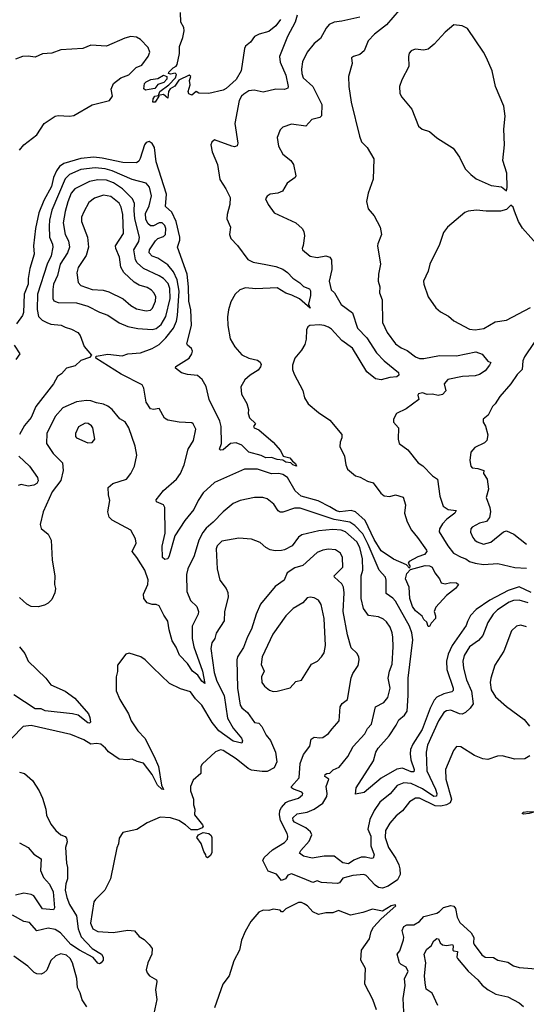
# Model space of a CAD drawing. Extents: x 1493970 to 1595317, y 729910 to 844791.
# Tile 302 of 338: x 1571115 to 1574675, y 801934 to 808853. Entities that reach past the tile are written whole.
import ezdxf

# ---------------------------------------------------------------- set-up
doc = ezdxf.new("R2010")
doc.units = 0

msp = doc.modelspace()

# ---------------------------------------------------------------- linework, layer by layer
at = {"layer": '0CON10XD'}
for points in [[(1573780.2, 808919.8), (1573693, 808817), (1573608.3, 808751.7), (1573564.6, 808705.4), (1573535, 808633.8), (1573505, 808608), (1573460, 808595), (1573447.5, 808585), (1573450, 808545), (1573425.9, 808454.1), (1573428.6, 808385), (1573443.3, 808275), (1573502, 808035), (1573516, 807995), (1573556, 807955), (1573603.8, 807875), (1573598.3, 807731.7), (1573563.3, 807635), (1573551.2, 807575), (1573564.1, 807524.1), (1573605.8, 807475.8), (1573648.8, 807395), (1573656.1, 807343.9), (1573632.5, 807277.5)], [(1573065.6, 808885), (1573050.6, 808835), (1572997.5, 808735), (1572939.5, 808595), (1572946.2, 808555), (1572985.5, 808464.5), (1573001.9, 808385), (1572998.5, 808371.5), (1572976.6, 808363.4), (1572915, 808365.5), (1572825.5, 808344.5), (1572762.4, 808357.6), (1572725, 808353.1), (1572689.4, 808330.6), (1572673.3, 808315), (1572658.1, 808285), (1572625.8, 808124.2), (1572648, 807985), (1572644, 807966), (1572625, 807960.6), (1572605, 807963.5), (1572485, 808008.8), (1572465, 807993.3), (1572459.2, 807975), (1572468.1, 807925), (1572505.7, 807835), (1572520.4, 807730.4), (1572563.1, 807665), (1572593.1, 807605), (1572592.2, 807555), (1572573.1, 807485), (1572571.4, 807455), (1572595.7, 807395), (1572590, 807345), (1572598.6, 807315), (1572645, 807265.8), (1572717.3, 807167.3), (1572755, 807150.3), (1572845, 807132), (1572915, 807120), (1572965, 807099.3), (1572997.2, 807077.2), (1573035, 807036.7), (1573084.6, 807004.6), (1573108.8, 806978.8), (1573151.2, 806961.2), (1573158.6, 806948.6), (1573159.2, 806915), (1573143.3, 806853.3), (1573156.7, 806825), (1573081.6, 806891.6), (1573028.4, 806918.4), (1572985, 806930.9), (1572925, 806969.3), (1572775, 806962.3), (1572701.4, 806968.6), (1572661.2, 806955), (1572629.2, 806925), (1572598.5, 806871.5), (1572581.9, 806815), (1572575.6, 806765), (1572578.5, 806705), (1572595, 806610), (1572626.7, 806555), (1572675, 806498.6), (1572725, 806475.7), (1572785, 806460), (1572805, 806446.7), (1572810.7, 806430.7), (1572807, 806413), (1572789.7, 806390.3), (1572734.4, 806355.6), (1572696.8, 806323.2), (1572667.9, 806272.1), (1572672.7, 806222.7), (1572710, 806155), (1572722.5, 806115), (1572721.2, 806085), (1572730.8, 806055), (1572772.5, 806015), (1572757.5, 805995), (1572762.5, 805985), (1572795, 805971.2), (1572896.7, 805885), (1572947.5, 805825), (1572967.5, 805785), (1573014.3, 805774.3), (1573031.4, 805751.4), (1573053.8, 805735), (1573060, 805715), (1573035, 805724.5), (1573019.6, 805739.6), (1572985, 805744.1), (1572965, 805758), (1572925, 805763), (1572885, 805776.4), (1572845, 805774.4), (1572811.2, 805791.2), (1572725, 805813.8), (1572675, 805862.7), (1572635, 805879.6), (1572595.8, 805874.2), (1572545, 805830), (1572525, 805827.5), (1572520, 805835), (1572533.8, 805875), (1572530.8, 805995), (1572521.4, 806031.4), (1572445.9, 806185), (1572426, 806275), (1572396.7, 806325), (1572365, 806353.3), (1572295, 806359.4), (1572252.2, 806372.2), (1572210, 806405), (1572212.5, 806415), (1572305.3, 806474.7), (1572324.5, 806505), (1572329.1, 806525), (1572322.6, 806542.6), (1572294.2, 806565), (1572290, 806575), (1572322.7, 806705), (1572316.6, 806813.4), (1572303.7, 806875), (1572301.9, 806975), (1572291.6, 807065), (1572223.1, 807255), (1572240, 807305), (1572240.7, 807325), (1572215.2, 807435), (1572185, 807500.8), (1572140, 807540), (1572146.6, 807626.6), (1572074.8, 807855), (1572061.4, 807955), (1572045, 807984.5), (1572025, 807997.1), (1572005, 807989.6), (1571992.4, 807975), (1571962.5, 807877.5), (1571951.2, 807858.8), (1571935, 807847.2), (1571840, 807850), (1571695, 807880.7), (1571636.5, 807886.5), (1571545, 807877.8), (1571425, 807843.3), (1571395, 807820.6), (1571375, 807792.3), (1571351.9, 807745), (1571338.4, 807681.6), (1571283.8, 807583.8), (1571250.4, 807495), (1571225.3, 807385.3), (1571212.3, 807265), (1571216.2, 807205), (1571185.9, 807105), (1571174.2, 807035), (1571174.8, 806995), (1571147.6, 806925), (1571141.5, 806795), (1571134.5, 806775), (1571092.9, 806715)], [(1573505, 808871.8), (1573377.4, 808842.6), (1573325, 808836.7), (1573290.6, 808819.4), (1573269.4, 808795), (1573228.4, 808721.6), (1573183.2, 808686.8), (1573134.3, 808625.7), (1573103.2, 808556.8), (1573095.3, 808504.7), (1573096.5, 808475), (1573107.3, 808445), (1573175.5, 808385), (1573237.4, 808257.4), (1573235, 808176.7), (1573225, 808167.1), (1573167.3, 808152.7), (1573125, 808104.2), (1573025, 808120), (1572965, 808097.5), (1572945, 808078.8), (1572924.4, 808025), (1572932.9, 807965), (1572965, 807908), (1573019.2, 807865), (1573040, 807835), (1573056, 807755), (1573051.2, 807745), (1572994.2, 807705), (1572962.3, 807647.7), (1572930, 807635), (1572875, 807626.7), (1572855, 807612.5), (1572843.3, 807595), (1572860, 807555), (1572903.3, 807495), (1573055, 807426), (1573100, 807385), (1573111.2, 807365), (1573116.2, 807335), (1573107.5, 807267.5), (1573100, 807245), (1573103.3, 807235), (1573155, 807192), (1573205, 807182.9), (1573265, 807192.9), (1573295, 807183.8), (1573305.6, 807165), (1573308.7, 807098.7), (1573289.6, 807015), (1573302.9, 806955), (1573328.1, 806935), (1573372.9, 806852.9), (1573453.3, 806793.3), (1573489.6, 806685), (1573555, 806618.5), (1573622.7, 806512.7), (1573675.3, 806455.3), (1573777.3, 806375), (1573778.1, 806355), (1573765, 806344.4), (1573715, 806338.8), (1573655, 806322.9), (1573615, 806330), (1573555, 806378.2), (1573454.5, 806544.5), (1573379.7, 806599.7), (1573305, 806678.2), (1573285, 806691.8), (1573255, 806704.2), (1573221.2, 806708.8), (1573153.3, 806705), (1573139.2, 806695), (1573131.4, 806675), (1573127.4, 806607.4), (1573118.9, 806571.1), (1573095, 806530.6), (1573048.2, 806475), (1573032.7, 806425), (1573032.2, 806395), (1573042.6, 806362.6), (1573105, 806246.7), (1573116, 806195), (1573142.7, 806152.7), (1573215, 806093.3), (1573295, 806040), (1573378.1, 805938.1), (1573379.2, 805915), (1573365.9, 805884.1), (1573364, 805855), (1573396.2, 805785), (1573405.8, 805725), (1573419.2, 805695), (1573475, 805648.9), (1573507.9, 805637.9), (1573559.2, 805609.2), (1573597.8, 805597.8), (1573651.4, 805525), (1573675, 805508.1), (1573715, 805501.5), (1573755, 805513.3), (1573808.6, 805498.6), (1573825.4, 805445), (1573819.5, 805385), (1573837.5, 805325), (1573867.1, 805265), (1573911.1, 805215), (1573973.1, 805125), (1573975.6, 805115), (1573958.6, 805095), (1573911.9, 805078.1), (1573851.1, 805045), (1573845.3, 805035), (1573857.4, 805015), (1573855, 804999.6), (1573831.8, 805021.8), (1573741.9, 805061.9), (1573655, 805121.6), (1573605, 805200.4), (1573542.1, 805335), (1573475.1, 805395.1), (1573445, 805403.4), (1573364.1, 805394.1), (1573341.4, 805401.4), (1573295, 805430.6), (1573211.2, 805471.2), (1573091.8, 805505), (1573051.7, 805541.7), (1572997.9, 805635), (1572965, 805656.4), (1572935, 805663.3), (1572885, 805661.1), (1572785, 805695.6), (1572695, 805695.6), (1572485, 805601.4), (1572405, 805527.3), (1572369.6, 805475), (1572338.8, 805411.2), (1572274.7, 805335), (1572205.5, 805225), (1572165.6, 805084.4), (1572155, 805065.5), (1572135, 805059.6), (1572118.2, 805075), (1572116.8, 805153.2), (1572137.1, 805245), (1572135.7, 805425.7), (1572125, 805443.8), (1572077.5, 805465), (1572075, 805480), (1572124.5, 805545), (1572217.5, 805625), (1572246.1, 805665), (1572270.3, 805725), (1572299.6, 805835), (1572336.9, 805895), (1572353.1, 805975), (1572335, 806013.3), (1572325, 806020), (1572235, 806025.7), (1572155, 806038.6), (1572133.4, 806053.4), (1572095, 806121.2), (1572055, 806112.9), (1572035, 806118), (1572004.7, 806164.7), (1571986.5, 806265), (1571975, 806288), (1571827.5, 806362.5), (1571650, 806475), (1571651.7, 806488.3), (1571735, 806504), (1571835, 806490.4), (1571875, 806505.4), (1571965, 806512.5), (1572046.9, 806543.1), (1572095, 806570.4), (1572141.9, 806618.1), (1572195.2, 806684.8), (1572216, 806735), (1572224.8, 806775.2), (1572235.5, 806945), (1572222.3, 807025), (1572195, 807080.8), (1572155, 807129.6), (1572085, 807178.2), (1572045, 807190.9), (1572025.3, 807215), (1572026.9, 807235), (1572069.7, 807300.3), (1572085.2, 807314.8), (1572125, 807329.1), (1572139.2, 807345), (1572141.6, 807385), (1572135, 807408.1), (1572116, 807425), (1572095.3, 807424.7), (1572055, 807405.9), (1572035, 807405.4), (1572015, 807421.5), (1572000.7, 807450.7), (1571998, 807492), (1572025, 807544.3), (1572042.3, 807615), (1572026.4, 807676.4), (1572005, 807705.7), (1571905, 807731.2), (1571765, 807791.6), (1571715, 807805.9), (1571645, 807811.9), (1571545, 807800), (1571465, 807764.7), (1571435.8, 807734.2), (1571341.5, 807515), (1571324.8, 807445), (1571322, 807402), (1571325.8, 807325), (1571346.5, 807275), (1571348.6, 807255), (1571335.3, 807195), (1571308.4, 807135), (1571240.2, 806925), (1571236.9, 806816.9), (1571247.9, 806767.9), (1571272.4, 806742.4), (1571305, 806724.5), (1571335, 806714.4), (1571407, 806707), (1571435, 806692), (1571479.5, 806679.5), (1571524.4, 806654.4), (1571541.2, 806635), (1571567.3, 806557.3), (1571620, 806495), (1571605, 806480), (1571545, 806457.5), (1571505, 806420), (1571445, 806403.8), (1571410, 806365), (1571382, 806345), (1571352.5, 806295), (1571228.1, 806135), (1571195, 806057.1), (1571149.2, 806000.8), (1571115, 805939.4)], [(1572948.3, 808855), (1572915, 808809.4), (1572865, 808770), (1572798.2, 808751.8), (1572764.3, 808735.7), (1572737.5, 808695), (1572702.7, 808667.3), (1572695, 808650), (1572671.4, 808495), (1572635, 808432.1), (1572565, 808369.5), (1572545, 808358.5), (1572445, 808334), (1572375, 808337.5), (1572355, 808350), (1572325, 808323.3), (1572303.6, 808333.6), (1572298.3, 808348.3), (1572313.3, 808395), (1572307.5, 808425), (1572317.5, 808455), (1572305, 808462.5), (1572232.5, 808427.5), (1572205, 808386.2), (1572172.1, 808367.9), (1572161.4, 808348.6), (1572155, 808302.5), (1572125, 808328.1), (1572090, 808320), (1572092.5, 808315), (1572066, 808275), (1572050, 808275), (1572052.7, 808297.3), (1572064, 808316), (1572090, 808320), (1572100, 808350), (1572162.5, 808395), (1572210, 808445), (1572217.5, 808467.5), (1572207, 808477), (1572175, 808470), (1572160, 808475), (1572162.5, 808485), (1572193.3, 808515), (1572214.1, 808525.9), (1572220.8, 808539.2), (1572238.6, 808615), (1572237.5, 808665), (1572261.7, 808728.3), (1572271.5, 808775), (1572267.6, 808797.6), (1572247.8, 808835), (1572244.3, 808905)], [(1574535, 807650), (1574540, 807675), (1574538.6, 807775), (1574510.6, 807865), (1574520.6, 807975), (1574517.8, 808085), (1574525.6, 808175), (1574516, 808245), (1574458.6, 808385), (1574435.8, 808495), (1574394.3, 808584.3), (1574374.2, 808625), (1574261.2, 808791.2), (1574225, 808811.2), (1574165, 808816.2), (1574104.5, 808765.5), (1574027.6, 808682.4), (1573985, 808645.8), (1573955, 808639.2), (1573892.7, 808647.3), (1573865, 808633.8), (1573852.1, 808617.9), (1573847.5, 808595), (1573850, 808525), (1573800.3, 808429.7), (1573783.8, 808385), (1573786.2, 808335), (1573799.7, 808309.7), (1573869.2, 808225), (1573916.7, 808105), (1573942.5, 808085), (1573995, 808068), (1574045, 808024), (1574161.7, 807951.7), (1574205, 807887.5), (1574246.2, 807805), (1574283.8, 807765), (1574323.3, 807735), (1574427.7, 807687.7), (1574500, 807680), (1574535, 807650)], [(1571115, 807935.7), (1571144.5, 807975), (1571236.7, 808045), (1571287, 808123), (1571365, 808174.7), (1571385, 808180.9), (1571465, 808176.1), (1571495, 808180.4), (1571625, 808255.6), (1571746, 808285), (1571766.9, 808315), (1571757.5, 808365), (1571774.6, 808405.4), (1571825.8, 808444.2), (1571881.2, 808465), (1571933.5, 808516.5), (1571973.8, 808535), (1572018, 808595), (1572030, 808625), (1572018.3, 808658.3), (1571963.3, 808715), (1571935, 808730.8), (1571895, 808734.3), (1571855, 808724.4), (1571725, 808666.9), (1571615, 808674.6), (1571558.1, 808651.9), (1571405, 808641.8), (1571340.9, 808619.1), (1571275, 808614.6), (1571225, 808590), (1571175, 808597.7), (1571134.6, 808595.4), (1571085, 808575.6)], [(1571998.3, 808358.3), (1571988.3, 808368.3), (1571993.3, 808405), (1572005, 808416.2), (1572037.7, 808432.3), (1572085, 808440), (1572125, 808463.3), (1572150, 808455), (1572150, 808435), (1572128.3, 808411.7), (1572085, 808397.5), (1572065, 808370), (1572025, 808362.5), (1571998.3, 808358.3)], [(1572045, 806677.1), (1572075, 806683.4), (1572109.8, 806710.2), (1572142.8, 806767.2), (1572171.5, 806895), (1572170.2, 806965), (1572158.6, 806998.6), (1572125, 807033.6), (1572094.5, 807054.5), (1571985.5, 807105), (1571940.8, 807145), (1571928.4, 807165), (1571916.3, 807235), (1571951.4, 807295), (1571958.1, 807325), (1571923.3, 807453.3), (1571918.5, 807511.5), (1571922.7, 807562.7), (1571908.7, 807595), (1571838.6, 807665), (1571775, 807706.1), (1571725, 807725.2), (1571665, 807728.9), (1571605, 807716.8), (1571502.9, 807665), (1571477.9, 807635), (1571453.2, 807573.2), (1571433.8, 807505), (1571421.2, 807425), (1571434.7, 807345), (1571458.6, 807298.6), (1571464.7, 807255), (1571450, 807215), (1571399, 807135), (1571380.5, 807055), (1571353.3, 806995), (1571348, 806958), (1571349.1, 806895), (1571355, 806878), (1571385.4, 806865.4), (1571515, 806863.4), (1571595, 806840.9), (1571675, 806797.1), (1571735, 806777.9), (1571815, 806722.7), (1571875, 806697.3), (1571945, 806682.7), (1572045, 806677.1)], [(1572003.2, 806806.8), (1572035, 806813.1), (1572048.1, 806825), (1572068.5, 806875), (1572071.1, 806905), (1572060.6, 806930.6), (1572042, 806952), (1572012, 806972), (1571955, 806987.3), (1571918.9, 807008.9), (1571847.5, 807077.5), (1571826.2, 807115), (1571816.2, 807185), (1571790, 807245), (1571787.5, 807265), (1571845, 807350), (1571840.6, 807485), (1571828.9, 807535), (1571815, 807563.1), (1571755, 807611.1), (1571705, 807621.1), (1571639.9, 807600.1), (1571600.8, 807569.2), (1571565, 807504), (1571550.4, 807465), (1571548.8, 807435), (1571591.5, 807325), (1571598.9, 807255), (1571583.1, 807196.9), (1571527.2, 807112.8), (1571516.7, 807075), (1571525, 807006.7), (1571545, 806984.6), (1571625, 806956.2), (1571702.4, 806952.4), (1571741.9, 806941.9), (1571842.8, 806892.8), (1571895, 806844.4), (1571935, 806820.5), (1572003.2, 806806.8)], [(1574765, 807256.7), (1574647.4, 807387.4), (1574619.2, 807435), (1574591.7, 807508.3), (1574582.5, 807535), (1574565, 807550), (1574535, 807520), (1574493, 807507), (1574393.3, 807506.7), (1574325, 807514), (1574265, 807508.8), (1574242.7, 807497.3), (1574120, 807395), (1574091.7, 807358.3), (1574065, 807273.3), (1573995.8, 807135), (1573985.8, 807085), (1573952.5, 807015), (1573954.2, 806995), (1573984, 806905), (1574037.9, 806827.9), (1574071.1, 806801.1), (1574128.9, 806768.9), (1574165, 806736), (1574275, 806677.5), (1574315, 806674.2), (1574375.7, 806684.3), (1574455, 806730.8), (1574535, 806741.4), (1574705, 806830.8)], [(1573632.5, 807277.5), (1573630, 807265), (1573650.8, 807135), (1573636, 807065), (1573634, 807015), (1573646, 806975), (1573644, 806935), (1573662.9, 806885), (1573663.3, 806725), (1573697.3, 806655), (1573755.6, 806575), (1573795, 806546.5), (1573837.8, 806527.8), (1573895, 806484.4), (1573925, 806473.5), (1573955, 806471.8), (1574065, 806493.3), (1574185, 806491.6), (1574318.9, 806518.9), (1574363.6, 806503.6), (1574404.4, 806454.4), (1574425.8, 806445), (1574417.1, 806425), (1574385, 806386), (1574345, 806360), (1574315, 806351.5), (1574225.4, 806345.4), (1574124.2, 806325), (1574097.8, 806295), (1574108.8, 806245), (1574085, 806218.6), (1574055, 806211.5), (1574015, 806221.8), (1573979.1, 806219.1), (1573945, 806231.1), (1573916.7, 806225), (1573912.5, 806215), (1573920, 806185), (1573830.7, 806119.3), (1573762.5, 806085), (1573741.2, 806045), (1573741.2, 806025), (1573776.7, 805985), (1573773.8, 805905), (1573782.5, 805875), (1573841.2, 805831.2), (1573915, 805740), (1573947, 805717), (1574015, 805648.5), (1574051.4, 805625), (1574066.2, 805505), (1574091.2, 805435), (1574125, 805411.5), (1574181.2, 805405), (1574172.7, 805385), (1574117, 805343), (1574085, 805310.6), (1574065.6, 805275), (1574063.5, 805255), (1574123.1, 805155), (1574163.5, 805103.5), (1574217, 805077), (1574248.8, 805065), (1574275.8, 805045.8), (1574315, 805033.1), (1574375, 805025.4), (1574475, 805032.6), (1574595, 805004.7), (1574675, 804998.1)], [(1571076, 806565), (1571116, 806505), (1571089.2, 806465)], [(1574730, 806585), (1574661.4, 806485), (1574650.8, 806455), (1574645.8, 806395), (1574610.7, 806359.3), (1574565.5, 806294.5), (1574487.5, 806205), (1574455.6, 806154.4), (1574436.2, 806135), (1574406.2, 806075), (1574370.8, 806045), (1574370.8, 806025), (1574387.3, 805997.3), (1574403.6, 805936.4), (1574396.7, 805895), (1574380.7, 805879.3), (1574312.7, 805847.3), (1574283.8, 805815), (1574278.8, 805755), (1574283.8, 805715), (1574294.4, 805704.4), (1574335, 805700), (1574376.2, 805685), (1574373.3, 805665), (1574400, 805625), (1574410, 805555), (1574393.3, 805495), (1574418.5, 805425), (1574422.1, 805395), (1574416.1, 805353.9), (1574395, 805327.8), (1574345, 805314.3), (1574295, 805287.5), (1574284.3, 805275), (1574282.1, 805252.1), (1574298.8, 805215), (1574313.8, 805195), (1574330, 805185), (1574375, 805167.5), (1574425, 805182.2), (1574515, 805254.6), (1574535, 805260.8), (1574587, 805237), (1574675, 805168.1)], [(1574708.1, 804828.1), (1574625, 804867.1), (1574547.6, 804842.4), (1574418.2, 804775), (1574321.5, 804708.5), (1574283.7, 804666.3), (1574260.9, 804625), (1574252.2, 804595), (1574153.4, 804455), (1574125, 804394.2), (1574113.8, 804345), (1574116.7, 804286.7), (1574160, 804155), (1574159.8, 804140.2), (1574150.3, 804129.7), (1574095, 804116.6), (1574046.7, 804093.3), (1574027.9, 804072.1), (1573998.3, 804015), (1573942.2, 803865), (1573877.9, 803762.1), (1573861.2, 803725), (1573857.5, 803695), (1573862.8, 803652.8), (1573887.4, 803585), (1573885, 803568), (1573865, 803568.5), (1573805, 803593.3), (1573765, 803585.6), (1573655.9, 803524.1), (1573535, 803421.2), (1573475, 803410), (1573480, 803455), (1573600.9, 803645), (1573617.9, 803705), (1573633.6, 803735), (1573710.5, 803819.5), (1573761.2, 803895), (1573777.9, 803932.1), (1573820, 803965), (1573836.6, 803995), (1573845.7, 804104.3), (1573845.7, 804225), (1573877, 804495), (1573870.7, 804545), (1573855, 804591.1), (1573756.2, 804766.2), (1573737.9, 804787.9), (1573690.4, 804820.4), (1573690.5, 804915), (1573685.6, 804935), (1573640, 804985), (1573563.3, 805165), (1573525, 805239.5), (1573469.4, 805299.4), (1573435, 805322), (1573325, 805341.2), (1573085, 805421.1), (1573045, 805421.4), (1572965, 805393.5), (1572945, 805391.9), (1572931.1, 805401.1), (1572899.8, 805449.8), (1572855, 805485.5), (1572824.5, 805494.5), (1572765.4, 805494.6), (1572665.4, 805474.6), (1572615, 805453.1), (1572544.4, 805395), (1572475, 805321.1), (1572425, 805280.5), (1572401, 805249), (1572373.9, 805195), (1572341.9, 805085), (1572296.4, 804993.6), (1572286.9, 804955), (1572288.7, 804835), (1572315, 804772.5), (1572360, 804730), (1572372.1, 804695), (1572369.1, 804675), (1572327.6, 804592.4), (1572327.3, 804505), (1572339.2, 804445), (1572400.2, 804275), (1572415, 804188.8), (1572395, 804203.8), (1572366.1, 804246.1), (1572329.2, 804275), (1572295, 804327.9), (1572238.1, 804388.1), (1572215, 804444), (1572187.2, 804487.2), (1572165.4, 804565), (1572156, 804626), (1572127.9, 804667.9), (1572095.8, 804735), (1572075, 804744.4), (1572045, 804743.6), (1572010.8, 804755), (1571987.5, 804785), (1571984.6, 804815), (1572014.5, 804885), (1572017.8, 804917.8), (1571994.4, 804985), (1571938, 805075), (1571905.8, 805115), (1571933.3, 805175), (1571930, 805205), (1571897, 805267), (1571765.8, 805335.8), (1571745, 805357.5), (1571734, 805395), (1571747.5, 805475), (1571738.9, 805515), (1571737.5, 805565), (1571768.8, 805595), (1571865.6, 805624.4), (1571896.7, 805663.3), (1571922.2, 805715), (1571937.2, 805792.8), (1571926.1, 805856.1), (1571882.9, 805985), (1571856.6, 806026.6), (1571818.3, 806048.3), (1571764.3, 806114.3), (1571735, 806138.5), (1571705, 806152.2), (1571655, 806159.7), (1571614.7, 806174.7), (1571585, 806177.1), (1571513.3, 806166.7), (1571418.1, 806125), (1571365.3, 806064.7), (1571305.4, 805945), (1571304.6, 805874.6), (1571350, 805805), (1571415, 805739.2), (1571421.5, 805685), (1571403.9, 805616.1), (1571344.2, 805535), (1571280.4, 805395), (1571259.6, 805305), (1571265, 805278), (1571315, 805238), (1571335.8, 805195), (1571343.1, 805055), (1571361.2, 804945), (1571360, 804885), (1571366.2, 804855), (1571362, 804825), (1571340.9, 804779.1), (1571315, 804752.5), (1571290.5, 804739.5), (1571245, 804726), (1571195, 804729.2), (1571165.8, 804745.8), (1571115, 804793.3)], [(1571595, 805878.8), (1571625, 805882), (1571642.5, 805905), (1571628.1, 805985), (1571619.4, 805999.4), (1571596.7, 806015), (1571575, 806016.9), (1571527.3, 805992.7), (1571506.2, 805945), (1571506.7, 805925), (1571513.3, 805915), (1571595, 805878.8)], [(1571110.4, 805785), (1571183.6, 805715), (1571239.4, 805635), (1571245, 805613.3), (1571235, 805594.3), (1571215, 805583.3), (1571175, 805574.5), (1571125, 805586.5), (1571105, 805580)], [(1574687.1, 804755), (1574625, 804774.8), (1574585, 804770.8), (1574555, 804760.5), (1574473.1, 804705), (1574441.1, 804675), (1574403.9, 804616.1), (1574368.9, 804525), (1574339.1, 804490.9), (1574275, 804445.5), (1574236.9, 804385), (1574229.6, 804345), (1574234, 804295), (1574255.4, 804214.6), (1574288.7, 804135), (1574300.4, 804045), (1574280.9, 804015), (1574246.6, 803983.4), (1574225, 803972.3), (1574205, 803974.1), (1574145, 804000.4), (1574115, 803997.3), (1574095.3, 803984.7), (1574057.8, 803925), (1573980.9, 803755), (1573970.3, 803705), (1573976.2, 803575), (1574037.6, 803445), (1574045.2, 803415), (1574043.1, 803396.9), (1574025, 803394.8), (1573945, 803447.7), (1573865, 803484.8), (1573815, 803490.2), (1573768.2, 803471.8), (1573718.2, 803411.8), (1573645.3, 803355), (1573604.7, 803295), (1573576.3, 803233.7), (1573561, 803165), (1573581.3, 803115), (1573582.5, 803047.5), (1573606.1, 802985), (1573598.8, 802961.2), (1573585, 802958.2), (1573545, 802968.6), (1573515, 802967.9), (1573463.2, 802946.8), (1573425, 802921.8), (1573385, 802928.9), (1573325, 802975.6), (1573254.5, 802975.5), (1573170.3, 802960.3), (1573110, 802975), (1573082, 802995), (1573091.5, 803015), (1573149.9, 803080.1), (1573166.9, 803125), (1573158.9, 803145), (1573125.4, 803175), (1573045, 803212.8), (1573036.6, 803225), (1573034.7, 803245), (1573065, 803271.4), (1573135, 803283.1), (1573185, 803305.3), (1573245, 803347.5), (1573273.3, 803395), (1573276.6, 803415), (1573269.6, 803465), (1573286.2, 803515), (1573260, 803535), (1573261.7, 803548.3), (1573273, 803557), (1573295, 803558.8), (1573318.5, 803581.5), (1573360.5, 803599.5), (1573421.8, 803675), (1573458.2, 803745), (1573541.1, 803835), (1573558.3, 803871.7), (1573587.3, 803902.7), (1573614.7, 804025.3), (1573672.9, 804055), (1573701.2, 804088.8), (1573719.1, 804155), (1573703.8, 804225), (1573712.7, 804275), (1573731.2, 804325), (1573738.9, 804445), (1573737.5, 804515), (1573731.1, 804545), (1573718.6, 804585), (1573692, 804622), (1573670.2, 804640.2), (1573635, 804656.5), (1573565, 804665.6), (1573529.7, 804715), (1573515.3, 804785), (1573515.4, 804945), (1573526.2, 804985), (1573524.8, 805065), (1573505, 805144.4), (1573483.2, 805183.2), (1573405, 805255.2), (1573375, 805265.6), (1573315, 805270), (1573217.7, 805262.3), (1573096.4, 805233.6), (1573073, 805217), (1573029.2, 805155), (1572975, 805127.3), (1572955, 805123.1), (1572910.6, 805120.6), (1572875, 805126.7), (1572845, 805144.4), (1572805, 805180), (1572745, 805201.9), (1572655, 805209.2), (1572535, 805187.5), (1572503.1, 805155), (1572494.6, 805135.4), (1572503.8, 804993.8), (1572521.1, 804915), (1572565.6, 804855.6), (1572576.8, 804826.8), (1572580, 804795), (1572553.1, 804695), (1572551.4, 804628.6), (1572495, 804542.5), (1572485.7, 804505), (1572466.2, 804473.8), (1572458.5, 804435), (1572482.4, 804265), (1572499.5, 804205), (1572550.7, 804105), (1572575.2, 803945), (1572615, 803874.5), (1572673.9, 803805), (1572680.9, 803785), (1572675, 803770), (1572615, 803783.3), (1572515, 803856.3), (1572467.9, 803915), (1572395, 804036.9), (1572350.8, 804080.8), (1572315, 804130), (1572245, 804152), (1572167.5, 804187.5), (1572050.3, 804300.3), (1571996.7, 804355), (1571967.5, 804375), (1571885, 804402.5), (1571860, 804395), (1571803.6, 804316.4), (1571803.6, 804273.6), (1571792.5, 804235), (1571793.6, 804136.4), (1571820, 804075), (1571880, 803975), (1571898.6, 803925), (1571944.4, 803855), (1571994.1, 803804.1), (1572059.7, 803675), (1572089.7, 803605), (1572112.7, 803472.7), (1572126.5, 803443.5), (1572115, 803446), (1572084.1, 803475), (1572045, 803548.2), (1571985, 803627.3), (1571939.5, 803639.5), (1571905, 803656.9), (1571871.8, 803651.8), (1571815, 803657.1), (1571738.7, 803708.7), (1571717.5, 803735), (1571685, 803760.9), (1571655, 803767.7), (1571615, 803762), (1571565, 803792.2), (1571475, 803829.4), (1571195, 803893.3), (1571140, 803885), (1571061.2, 803805)], [(1574699.2, 803680.8), (1574665, 803659.4), (1574595, 803655.7), (1574505, 803680.2), (1574473, 803677), (1574405, 803653.1), (1574369, 803659), (1574311.8, 803681.8), (1574215, 803744.3), (1574183.3, 803745), (1574162.1, 803717.9), (1574107.7, 803585), (1574109.7, 803515), (1574149.2, 803375), (1574140.4, 803349.6), (1574114.4, 803335), (1574075, 803325.5), (1574035, 803328.5), (1573925, 803382.8), (1573895, 803382.3), (1573855, 803356.9), (1573805, 803294.3), (1573760.8, 803259.2), (1573715, 803207.1), (1573685.5, 803155), (1573683.1, 803105), (1573706.2, 803035), (1573758.3, 802958.3), (1573778.9, 802915), (1573786.8, 802885), (1573787.7, 802845), (1573770.6, 802809.4), (1573705, 802763), (1573665, 802749.8), (1573637.1, 802755), (1573612.1, 802772.1), (1573548.8, 802838.8), (1573533.1, 802846.9), (1573455, 802840), (1573385, 802820.7), (1573363.1, 802786.9), (1573348.4, 802781.6), (1573235, 802790.4), (1573205, 802800.7), (1573175, 802790.8), (1573115, 802814.8), (1573025, 802850), (1572998.2, 802841.8), (1572981.8, 802815), (1572955, 802804.4), (1572919, 802849), (1572860.2, 802870.2), (1572822.9, 802945), (1572833.6, 802965), (1572891.6, 803018.4), (1572975, 803070), (1572996.4, 803095), (1573000, 803115), (1572994.1, 803135), (1572947.4, 803225), (1572940.9, 803265), (1572943.5, 803295), (1572955, 803317.8), (1572985, 803351.1), (1573005, 803362.5), (1573075, 803383.1), (1573101.4, 803405), (1573104.3, 803415), (1573097.1, 803425), (1573038.8, 803445), (1573024.2, 803455), (1573024, 803465), (1573078, 803525), (1573086, 803625), (1573110, 803690), (1573152.6, 803747.4), (1573163.5, 803796.5), (1573185, 803812), (1573225, 803805.6), (1573245, 803809.2), (1573285, 803835.8), (1573311.4, 803868.6), (1573360, 803925), (1573367.5, 804025), (1573382, 804048), (1573417.5, 804075), (1573445, 804227.5), (1573455, 804257.5), (1573493.8, 804315), (1573501.2, 804355), (1573498.8, 804375), (1573485, 804402.5), (1573445, 804440), (1573419.4, 804529.4), (1573387.6, 804695), (1573395.2, 804825), (1573390.5, 804865), (1573378.1, 804888.1), (1573326.9, 804935), (1573324.3, 804945), (1573384.5, 805005), (1573384.4, 805075), (1573370, 805105), (1573335, 805126.9), (1573285, 805131.8), (1573245, 805125.4), (1573205, 805108.2), (1573105, 805017.5), (1573048.9, 805001.1), (1572994, 804965), (1572974.3, 804915), (1572911.1, 804868.9), (1572807.1, 804745), (1572776.5, 804675), (1572745, 804571.2), (1572715, 804516.2), (1572687.8, 804442.2), (1572645.5, 804375), (1572641.2, 804355), (1572646.2, 804155), (1572663.4, 804035), (1572676.4, 804016.4), (1572715, 803984.4), (1572765, 803914.2), (1572795, 803910), (1572815.7, 803885), (1572848.1, 803825), (1572878.3, 803788.3), (1572912.5, 803705), (1572922.3, 803637.7), (1572904.3, 803595.7), (1572855, 803569.2), (1572819.1, 803569.1), (1572745, 803579.5), (1572720.2, 803590.2), (1572635, 803659.2), (1572545, 803718.5), (1572525, 803723.3), (1572491.1, 803708.9), (1572397.7, 803622.3), (1572388.8, 803605), (1572388, 803555), (1572335, 803508.8), (1572315.6, 803464.4), (1572315.6, 803435), (1572335.7, 803375.7), (1572337.2, 803335), (1572346, 803305), (1572342.7, 803265), (1572400, 803195), (1572404, 803185), (1572396.7, 803175), (1572365, 803160), (1572319.6, 803159.6), (1572280, 803195), (1572233.8, 803225), (1572175.7, 803244.3), (1572102.1, 803247.9), (1572010.5, 803209.5), (1571937.7, 803162.3), (1571839.3, 803140.7), (1571815, 803102.5), (1571809.1, 803060.9), (1571797.3, 803032.7), (1571752.5, 802815), (1571714.2, 802735), (1571648.8, 802671.2), (1571637.1, 802652.9), (1571613.8, 802503.8), (1571629.1, 802465), (1571665, 802445.4), (1571772.6, 802437.4), (1571874.2, 802454.2), (1571920.8, 802450.8), (1571955, 802410), (1571988.8, 802388.8), (1572025, 802354.2), (1572046.7, 802325), (1572044.4, 802285), (1572014.4, 802225), (1572003.1, 802175), (1572010, 802155), (1572026.2, 802135), (1572076, 802105), (1572079.2, 802095), (1572068.8, 802035), (1572077.7, 801967.7), (1572058.3, 801868.3)], [(1573995, 804590), (1573985, 804590), (1573975, 804620), (1573955, 804637.5), (1573942.2, 804662.2), (1573895, 804698.9), (1573875, 804728.6), (1573856.2, 804785), (1573852.3, 804865), (1573826.1, 804925), (1573835, 804960.9), (1573860.9, 804989.1), (1573965, 805017), (1573995.3, 805015.3), (1574012.9, 805005), (1574030.8, 804965), (1574064.2, 804925), (1574076.7, 804895), (1574105, 804887.8), (1574145, 804897.7), (1574185, 804896.5), (1574198.8, 804885), (1574177.5, 804855), (1574114.3, 804805.7), (1574038, 804725), (1574026.7, 804695), (1574037.5, 804665), (1574036.7, 804645), (1574007, 804613), (1573995, 804590)], [(1572895, 804132.9), (1572925, 804134.4), (1573015, 804157.1), (1573055, 804202.5), (1573095, 804211.2), (1573165, 804323.3), (1573206.7, 804345), (1573236.7, 804375), (1573254, 804405), (1573264.4, 804455), (1573255.5, 804645), (1573232.4, 804742.4), (1573214.2, 804774.2), (1573185, 804791.2), (1573155, 804796), (1573135, 804790), (1573105, 804755.6), (1573035.6, 804715), (1572985.7, 804664.3), (1572892.7, 804535), (1572819.4, 804375), (1572812.9, 804322.9), (1572831.9, 804275), (1572813.1, 804235), (1572817.1, 804195), (1572835, 804170), (1572870.7, 804140.7), (1572895, 804132.9)], [(1574675, 804587.1), (1574635, 804597.5), (1574605, 804591.2), (1574571.7, 804558.3), (1574516, 804415), (1574453.2, 804316.8), (1574424.4, 804225.6), (1574421.4, 804195), (1574427.5, 804145), (1574458.6, 804095), (1574535, 804025.7), (1574660, 803935), (1574698.1, 803888.1)], [(1571115, 804446.9), (1571150.3, 804400.3), (1571174.3, 804345), (1571298.1, 804225), (1571335, 804180), (1571433.8, 804135), (1571503.8, 804085), (1571598.6, 803975), (1571609.1, 803949.1), (1571612.5, 803917.5), (1571605, 803910.6), (1571595, 803912.1), (1571526.5, 803966.5), (1571485.7, 803974.3), (1571295, 803996), (1571265, 804009.7), (1571225, 804010.5), (1571075, 804108.4)], [(1571115, 803566.2), (1571150, 803555), (1571205, 803506.2), (1571251.4, 803435), (1571275, 803383.3), (1571300, 803305), (1571302.7, 803262.7), (1571335, 803198.8), (1571368.8, 803155), (1571405, 803124), (1571435, 803113.8), (1571445, 803102.5), (1571448.6, 803075), (1571437.5, 803035), (1571444.4, 802925), (1571452.2, 802895), (1571452.2, 802815), (1571439.4, 802780.6), (1571434.1, 802735.9), (1571445.4, 802685), (1571466.1, 802635), (1571513.5, 802555), (1571527, 802465), (1571547.9, 802407.9), (1571625, 802326.5), (1571689.2, 802285), (1571701.2, 802265), (1571701.2, 802245), (1571686.7, 802225), (1571675, 802218.8), (1571665, 802223.8), (1571632.5, 802262.5), (1571535, 802314), (1571475, 802354.8), (1571401.5, 802435), (1571365, 802459.1), (1571315, 802468.2), (1571235, 802451.1), (1571185, 802508.8), (1571145, 802516.7), (1571065, 802559.2)], [(1574655, 803270), (1574646.2, 803275), (1574654, 803285), (1574685, 803289.6), (1574744, 803286), (1574775, 803315.7), (1574828, 803345), (1574876.8, 803383.2), (1574955, 803390.4), (1575118.9, 803335), (1575106.4, 803323.6), (1574875, 803303.9), (1574808.6, 803288.6), (1574726.4, 803283.6), (1574695, 803274.3), (1574655, 803270)], [(1572435, 802962.5), (1572425, 802970), (1572423.3, 802985), (1572408, 803008), (1572390, 803065), (1572360, 803105), (1572371.2, 803125), (1572405, 803141.9), (1572445, 803134.2), (1572460.5, 803120.5), (1572466.1, 803106.1), (1572465, 803000), (1572455, 802980), (1572435, 802962.5)], [(1571115, 803069.1), (1571174.2, 803035), (1571215, 802988.6), (1571266.2, 802956.2), (1571260.5, 802875), (1571282.7, 802825), (1571325, 802779.1), (1571350, 802725), (1571358.8, 802611.2), (1571352.3, 802597.7), (1571275, 802605.6), (1571214.4, 802695), (1571195.9, 802705.9), (1571145, 802713.8), (1571085, 802701.2)], [(1573621.2, 801895), (1573596.8, 801966.8), (1573540, 802075), (1573545.8, 802185), (1573511.2, 802245), (1573515.8, 802315), (1573573.3, 802395), (1573577.5, 802415), (1573583.8, 802445), (1573601.9, 802475), (1573654.8, 802535.2), (1573756.9, 802625), (1573753.6, 802633.6), (1573725, 802626.2), (1573665, 802589.5), (1573595, 802603.5), (1573525, 802578.6), (1573440.6, 802560.6), (1573355, 802592), (1573315, 802575.8), (1573265, 802575.7), (1573215, 802565.8), (1573174.5, 802584.5), (1573138, 802625), (1573115, 802640.8), (1573095, 802648.6), (1573075, 802648.1), (1572985.7, 802604.3), (1572965, 802582.5), (1572955, 802582.5), (1572946.4, 802596.4), (1572895, 802602.5), (1572865, 802592.5), (1572825, 802595.8), (1572795, 802582), (1572740, 802515), (1572700, 802445), (1572674.3, 802385), (1572658.8, 802315), (1572619.7, 802240.3), (1572587.5, 802135), (1572542.9, 802075), (1572485, 801910)], [(1573815, 801880.8), (1573808.6, 801975), (1573824.6, 802065), (1573819.2, 802115), (1573845.4, 802165), (1573830, 802195), (1573794.4, 802214.4), (1573784.7, 802225), (1573766.7, 802285), (1573785, 802310), (1573812.7, 802387.3), (1573814.6, 802405), (1573803.2, 802453.2), (1573815, 802480.9), (1573835, 802491.5), (1573885, 802491.9), (1573923.1, 802515), (1573955, 802550), (1574046, 802575), (1574065, 802585.6), (1574093.8, 802615), (1574145, 802628.6), (1574165, 802622.5), (1574177.6, 802607.6), (1574188, 802545), (1574207.9, 802507.9), (1574287.2, 802437.2), (1574305.8, 802404.2), (1574304.4, 802365.6), (1574309.4, 802355), (1574362.2, 802282.2), (1574385, 802265.8), (1574445, 802262), (1574475, 802244.2), (1574545, 802230.6), (1574585, 802204), (1574625, 802192.5), (1574775, 802180)], [(1574052.2, 801925), (1574012.8, 802012.8), (1573971.2, 802041.2), (1573964.6, 802085), (1573958.9, 802135), (1573968.2, 802225), (1573958, 802285), (1573975, 802321.2), (1574005.5, 802344.5), (1574025, 802378.8), (1574046.1, 802396.1), (1574057.5, 802395), (1574070, 802365), (1574085, 802351.9), (1574115, 802346.5), (1574155.8, 802355), (1574160.9, 802345), (1574157.8, 802315), (1574165, 802308.5), (1574190.8, 802305), (1574186, 802265), (1574191.5, 802255), (1574265, 802166.8), (1574335, 802105.4), (1574365, 802067.3), (1574406.7, 802035), (1574461.2, 802005), (1574545, 801987.1), (1574625, 801944.5), (1574655, 801918.5)], [(1571588.1, 801915), (1571553.3, 801965), (1571540, 802015), (1571521.6, 802051.6), (1571516, 802115), (1571485.5, 802224.5), (1571469.7, 802255), (1571445, 802278.8), (1571405, 802288.2), (1571370, 802275), (1571335, 802241.2), (1571306.8, 802173.2), (1571285, 802153.8), (1571265, 802146.2), (1571235, 802148.8), (1571217.7, 802157.7), (1571171.3, 802201.3), (1571075, 802271.4)]]:
    msp.add_lwpolyline(points, dxfattribs=at)

doc.saveas('drawing.dxf')
